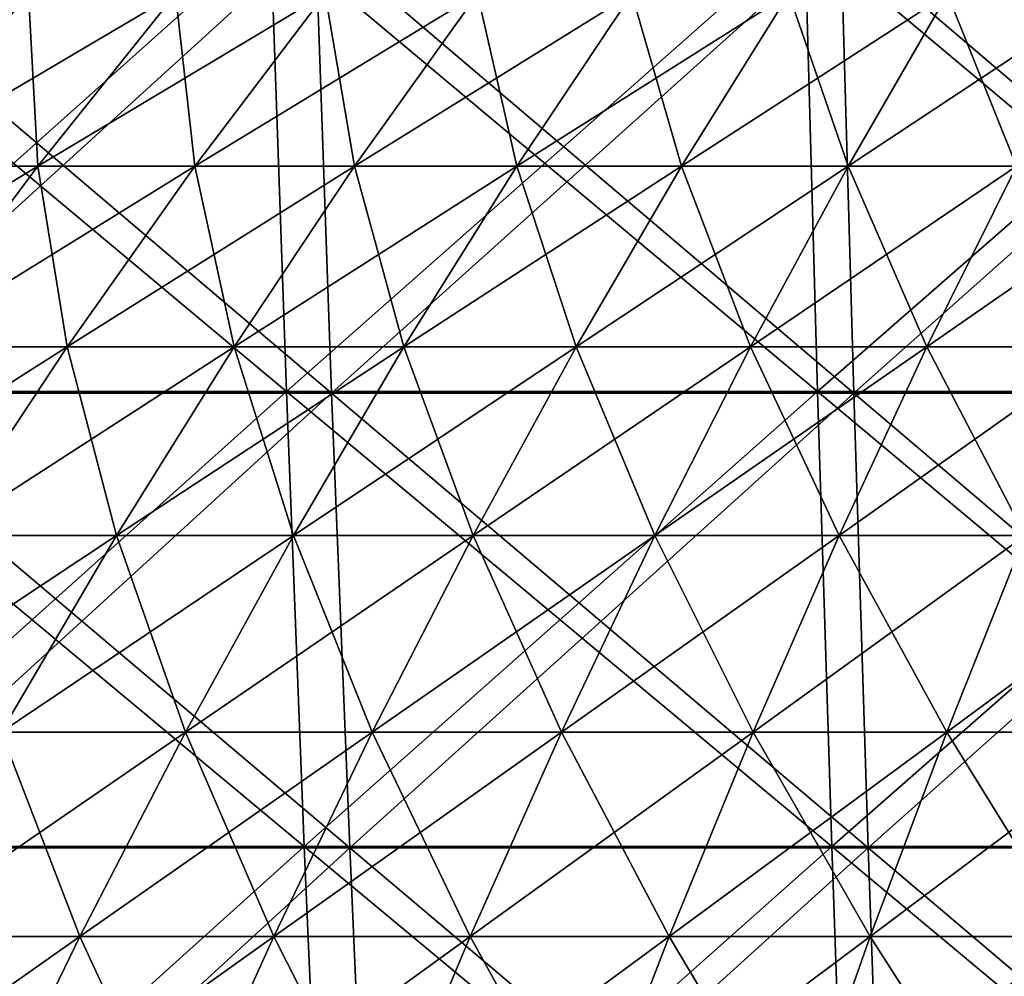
# Model space of a CAD drawing. Header units: millimetres. Extents: x -125 to 125, y -45 to 4025.
# Tile 437 of 656: x -20.5 to -13.63, y 3991.71 to 3998.38. Entities that reach past the tile are written whole.
import ezdxf

# ---------------------------------------------------------------- set-up
doc = ezdxf.new("R2010")
doc.units = ezdxf.units.MM
doc.header["$LTSCALE"] = 6.999206
for name, color, linetype in [('21', 7, 'CONTINUOUS'), ('22', 7, 'CONTINUOUS'), ('23', 7, 'CONTINUOUS'), ('24', 7, 'CONTINUOUS'), ('26', 7, 'CONTINUOUS'), ('27', 7, 'CONTINUOUS')]:
    doc.layers.add(name, color=color, linetype=linetype)

msp = doc.modelspace()

# ---------------------------------------------------------------- linework, layer by layer
at = {"layer": '21', "color": 7, "linetype": 'CONTINUOUS'}
for points in [[(-22.3327, 3995.7875, 119.4692), (-18.643, 3995.7875, 120.1002), (-22.4657, 3998.983, 120.1807), (-22.3327, 3995.7875, 119.4692)], [(-22.4657, 3998.983, 120.1807), (-18.643, 3995.7875, 120.1002), (-18.754, 3998.983, 120.8156), (-22.4657, 3998.983, 120.1807)], [(-18.643, 3995.7875, 120.1002), (-14.9357, 3995.7875, 120.6174), (-18.754, 3998.983, 120.8156), (-18.643, 3995.7875, 120.1002)], [(-18.754, 3998.983, 120.8156), (-14.9357, 3995.7875, 120.6174), (-15.0246, 3998.983, 121.3358), (-18.754, 3998.983, 120.8156)], [(-14.9357, 3995.7875, 120.6174), (-11.2142, 3995.7875, 121.0201), (-15.0246, 3998.983, 121.3358), (-14.9357, 3995.7875, 120.6174)], [(-15.0246, 3998.983, 121.3358), (-11.2142, 3995.7875, 121.0201), (-11.281, 3998.983, 121.7409), (-15.0246, 3998.983, 121.3358)], [(-22.1843, 3992.6122, 118.6755), (-18.5192, 3992.6122, 119.3024), (-22.3327, 3995.7875, 119.4692), (-22.1843, 3992.6122, 118.6755)], [(-22.3327, 3995.7875, 119.4692), (-18.5192, 3992.6122, 119.3024), (-18.643, 3995.7875, 120.1002), (-22.3327, 3995.7875, 119.4692)], [(-18.5192, 3992.6122, 119.3024), (-14.8365, 3992.6122, 119.8161), (-18.643, 3995.7875, 120.1002), (-18.5192, 3992.6122, 119.3024)], [(-18.643, 3995.7875, 120.1002), (-14.8365, 3992.6122, 119.8161), (-14.9357, 3995.7875, 120.6174), (-18.643, 3995.7875, 120.1002)], [(-14.8365, 3992.6122, 119.8161), (-11.1397, 3992.6122, 120.2162), (-14.9357, 3995.7875, 120.6174), (-14.8365, 3992.6122, 119.8161)], [(-14.9357, 3995.7875, 120.6174), (-11.1397, 3992.6122, 120.2162), (-11.2142, 3995.7875, 121.0201), (-14.9357, 3995.7875, 120.6174)], [(-22.0207, 3989.4591, 117.8004), (-18.3826, 3989.4591, 118.4226), (-22.1843, 3992.6122, 118.6755), (-22.0207, 3989.4591, 117.8004)], [(-22.1843, 3992.6122, 118.6755), (-18.3826, 3989.4591, 118.4226), (-18.5192, 3992.6122, 119.3024), (-22.1843, 3992.6122, 118.6755)], [(-18.3826, 3989.4591, 118.4226), (-14.727, 3989.4591, 118.9326), (-18.5192, 3992.6122, 119.3024), (-18.3826, 3989.4591, 118.4226)], [(-18.5192, 3992.6122, 119.3024), (-14.727, 3989.4591, 118.9326), (-14.8365, 3992.6122, 119.8161), (-18.5192, 3992.6122, 119.3024)], [(-14.727, 3989.4591, 118.9326), (-11.0575, 3989.4591, 119.3297), (-14.8365, 3992.6122, 119.8161), (-14.727, 3989.4591, 118.9326)], [(-14.8365, 3992.6122, 119.8161), (-11.0575, 3989.4591, 119.3297), (-11.1397, 3992.6122, 120.2162), (-14.8365, 3992.6122, 119.8161)]]:
    msp.add_3dface(points, dxfattribs=at)
at = {"layer": '22', "color": 7, "linetype": 'CONTINUOUS'}
for points in [[(-18.754, 3998.983, -120.8156), (-22.3327, 3995.7875, -119.4692), (-22.4657, 3998.983, -120.1807), (-18.754, 3998.983, -120.8156)], [(-18.643, 3995.7875, -120.1002), (-22.3327, 3995.7875, -119.4692), (-18.754, 3998.983, -120.8156), (-18.643, 3995.7875, -120.1002)], [(-15.0246, 3998.983, -121.3358), (-18.643, 3995.7875, -120.1002), (-18.754, 3998.983, -120.8156), (-15.0246, 3998.983, -121.3358)], [(-14.9357, 3995.7875, -120.6174), (-18.643, 3995.7875, -120.1002), (-15.0246, 3998.983, -121.3358), (-14.9357, 3995.7875, -120.6174)], [(-11.281, 3998.983, -121.7409), (-14.9357, 3995.7875, -120.6174), (-15.0246, 3998.983, -121.3358), (-11.281, 3998.983, -121.7409)], [(-11.2142, 3995.7875, -121.0201), (-14.9357, 3995.7875, -120.6174), (-11.281, 3998.983, -121.7409), (-11.2142, 3995.7875, -121.0201)], [(-18.643, 3995.7875, -120.1002), (-22.1843, 3992.6122, -118.6755), (-22.3327, 3995.7875, -119.4692), (-18.643, 3995.7875, -120.1002)], [(-18.5192, 3992.6122, -119.3024), (-22.1843, 3992.6122, -118.6755), (-18.643, 3995.7875, -120.1002), (-18.5192, 3992.6122, -119.3024)], [(-14.9357, 3995.7875, -120.6174), (-18.5192, 3992.6122, -119.3024), (-18.643, 3995.7875, -120.1002), (-14.9357, 3995.7875, -120.6174)], [(-14.8365, 3992.6122, -119.8161), (-18.5192, 3992.6122, -119.3024), (-14.9357, 3995.7875, -120.6174), (-14.8365, 3992.6122, -119.8161)], [(-11.2142, 3995.7875, -121.0201), (-14.8365, 3992.6122, -119.8161), (-14.9357, 3995.7875, -120.6174), (-11.2142, 3995.7875, -121.0201)], [(-11.1397, 3992.6122, -120.2162), (-14.8365, 3992.6122, -119.8161), (-11.2142, 3995.7875, -121.0201), (-11.1397, 3992.6122, -120.2162)], [(-18.5192, 3992.6122, -119.3024), (-22.0207, 3989.4591, -117.8004), (-22.1843, 3992.6122, -118.6755), (-18.5192, 3992.6122, -119.3024)], [(-18.3826, 3989.4591, -118.4226), (-22.0207, 3989.4591, -117.8004), (-18.5192, 3992.6122, -119.3024), (-18.3826, 3989.4591, -118.4226)], [(-14.8365, 3992.6122, -119.8161), (-18.3826, 3989.4591, -118.4226), (-18.5192, 3992.6122, -119.3024), (-14.8365, 3992.6122, -119.8161)], [(-14.727, 3989.4591, -118.9326), (-18.3826, 3989.4591, -118.4226), (-14.8365, 3992.6122, -119.8161), (-14.727, 3989.4591, -118.9326)], [(-11.1397, 3992.6122, -120.2162), (-14.727, 3989.4591, -118.9326), (-14.8365, 3992.6122, -119.8161), (-11.1397, 3992.6122, -120.2162)], [(-11.0575, 3989.4591, -119.3297), (-14.727, 3989.4591, -118.9326), (-11.1397, 3992.6122, -120.2162), (-11.0575, 3989.4591, -119.3297)]]:
    msp.add_3dface(points, dxfattribs=at)
at = {"layer": '23', "color": 7, "linetype": 'CONTINUOUS'}
for points in [[(-21.954, 3995.7762, -117.4436), (-18.3269, 3995.7762, -118.064), (-22.0893, 3998.9712, -118.1675), (-21.954, 3995.7762, -117.4436)], [(-22.0893, 3998.9712, -118.1675), (-18.3269, 3995.7762, -118.064), (-18.4399, 3998.9712, -118.7917), (-22.0893, 3998.9712, -118.1675)], [(-18.3269, 3995.7762, -118.064), (-14.6824, 3995.7762, -118.5723), (-18.4399, 3998.9712, -118.7917), (-18.3269, 3995.7762, -118.064)], [(-18.4399, 3998.9712, -118.7917), (-14.6824, 3995.7762, -118.5723), (-14.7729, 3998.9712, -119.3032), (-18.4399, 3998.9712, -118.7917)], [(-14.6824, 3995.7762, -118.5723), (-11.024, 3995.7762, -118.9682), (-14.7729, 3998.9712, -119.3032), (-14.6824, 3995.7762, -118.5723)], [(-14.7729, 3998.9712, -119.3032), (-11.024, 3995.7762, -118.9682), (-11.092, 3998.9712, -119.7016), (-14.7729, 3998.9712, -119.3032)], [(-21.8031, 3992.6021, -116.6362), (-18.2009, 3992.6021, -117.2523), (-21.954, 3995.7762, -117.4436), (-21.8031, 3992.6021, -116.6362)], [(-21.954, 3995.7762, -117.4436), (-18.2009, 3992.6021, -117.2523), (-18.3269, 3995.7762, -118.064), (-21.954, 3995.7762, -117.4436)], [(-18.2009, 3992.6021, -117.2523), (-14.5815, 3992.6021, -117.7572), (-18.3269, 3995.7762, -118.064), (-18.2009, 3992.6021, -117.2523)], [(-18.3269, 3995.7762, -118.064), (-14.5815, 3992.6021, -117.7572), (-14.6824, 3995.7762, -118.5723), (-18.3269, 3995.7762, -118.064)], [(-14.5815, 3992.6021, -117.7572), (-10.9482, 3992.6021, -118.1504), (-14.6824, 3995.7762, -118.5723), (-14.5815, 3992.6021, -117.7572)], [(-14.6824, 3995.7762, -118.5723), (-10.9482, 3992.6021, -118.1504), (-11.024, 3995.7762, -118.9682), (-14.6824, 3995.7762, -118.5723)], [(-21.6367, 3989.451, -115.7459), (-18.062, 3989.451, -116.3573), (-21.8031, 3992.6021, -116.6362), (-21.6367, 3989.451, -115.7459)], [(-21.8031, 3992.6021, -116.6362), (-18.062, 3989.451, -116.3573), (-18.2009, 3992.6021, -117.2523), (-21.8031, 3992.6021, -116.6362)], [(-18.062, 3989.451, -116.3573), (-14.4702, 3989.451, -116.8584), (-18.2009, 3992.6021, -117.2523), (-18.062, 3989.451, -116.3573)], [(-18.2009, 3992.6021, -117.2523), (-14.4702, 3989.451, -116.8584), (-14.5815, 3992.6021, -117.7572), (-18.2009, 3992.6021, -117.2523)], [(-14.4702, 3989.451, -116.8584), (-10.8647, 3989.451, -117.2486), (-14.5815, 3992.6021, -117.7572), (-14.4702, 3989.451, -116.8584)], [(-14.5815, 3992.6021, -117.7572), (-10.8647, 3989.451, -117.2486), (-10.9482, 3992.6021, -118.1504), (-14.5815, 3992.6021, -117.7572)]]:
    msp.add_3dface(points, dxfattribs=at)
at = {"layer": '24', "color": 7, "linetype": 'CONTINUOUS'}
for points in [[(-18.4399, 3998.9712, 118.7917), (-21.954, 3995.7762, 117.4436), (-22.0893, 3998.9712, 118.1675), (-18.4399, 3998.9712, 118.7917)], [(-18.3269, 3995.7762, 118.064), (-21.954, 3995.7762, 117.4436), (-18.4399, 3998.9712, 118.7917), (-18.3269, 3995.7762, 118.064)], [(-14.7729, 3998.9712, 119.3032), (-18.3269, 3995.7762, 118.064), (-18.4399, 3998.9712, 118.7917), (-14.7729, 3998.9712, 119.3032)], [(-14.6824, 3995.7762, 118.5723), (-18.3269, 3995.7762, 118.064), (-14.7729, 3998.9712, 119.3032), (-14.6824, 3995.7762, 118.5723)], [(-11.092, 3998.9712, 119.7016), (-14.6824, 3995.7762, 118.5723), (-14.7729, 3998.9712, 119.3032), (-11.092, 3998.9712, 119.7016)], [(-11.024, 3995.7762, 118.9682), (-14.6824, 3995.7762, 118.5723), (-11.092, 3998.9712, 119.7016), (-11.024, 3995.7762, 118.9682)], [(-18.3269, 3995.7762, 118.064), (-21.8031, 3992.6021, 116.6362), (-21.954, 3995.7762, 117.4436), (-18.3269, 3995.7762, 118.064)], [(-18.2009, 3992.6021, 117.2523), (-21.8031, 3992.6021, 116.6362), (-18.3269, 3995.7762, 118.064), (-18.2009, 3992.6021, 117.2523)], [(-14.6824, 3995.7762, 118.5723), (-18.2009, 3992.6021, 117.2523), (-18.3269, 3995.7762, 118.064), (-14.6824, 3995.7762, 118.5723)], [(-14.5815, 3992.6021, 117.7572), (-18.2009, 3992.6021, 117.2523), (-14.6824, 3995.7762, 118.5723), (-14.5815, 3992.6021, 117.7572)], [(-11.024, 3995.7762, 118.9682), (-14.5815, 3992.6021, 117.7572), (-14.6824, 3995.7762, 118.5723), (-11.024, 3995.7762, 118.9682)], [(-10.9482, 3992.6021, 118.1504), (-14.5815, 3992.6021, 117.7572), (-11.024, 3995.7762, 118.9682), (-10.9482, 3992.6021, 118.1504)], [(-18.2009, 3992.6021, 117.2523), (-21.6367, 3989.451, 115.7459), (-21.8031, 3992.6021, 116.6362), (-18.2009, 3992.6021, 117.2523)], [(-18.062, 3989.451, 116.3573), (-21.6367, 3989.451, 115.7459), (-18.2009, 3992.6021, 117.2523), (-18.062, 3989.451, 116.3573)], [(-14.5815, 3992.6021, 117.7572), (-18.062, 3989.451, 116.3573), (-18.2009, 3992.6021, 117.2523), (-14.5815, 3992.6021, 117.7572)], [(-14.4702, 3989.451, 116.8584), (-18.062, 3989.451, 116.3573), (-14.5815, 3992.6021, 117.7572), (-14.4702, 3989.451, 116.8584)], [(-10.9482, 3992.6021, 118.1504), (-14.4702, 3989.451, 116.8584), (-14.5815, 3992.6021, 117.7572), (-10.9482, 3992.6021, 118.1504)], [(-10.8647, 3989.451, 117.2486), (-14.4702, 3989.451, 116.8584), (-10.9482, 3992.6021, 118.1504), (-10.8647, 3989.451, 117.2486)]]:
    msp.add_3dface(points, dxfattribs=at)
at = {"layer": '26', "color": 7, "linetype": 'CONTINUOUS'}
for points in [[(-21.455, 3997.3603, 34.651), (-20.3777, 3997.3603, 35.2952), (-20.4431, 3998.5637, 33.0167), (-21.455, 3997.3603, 34.651)], [(-21.4501, 3998.5637, 32.3715), (-21.455, 3997.3603, 34.651), (-20.4431, 3998.5637, 33.0167), (-21.4501, 3998.5637, 32.3715)], [(-20.4431, 3998.5637, 33.0167), (-20.3777, 3997.3603, 35.2952), (-19.4166, 3998.5637, 33.6306), (-20.4431, 3998.5637, 33.0167)], [(-20.3777, 3997.3603, 35.2952), (-19.2811, 3997.3603, 35.906), (-19.4166, 3998.5637, 33.6306), (-20.3777, 3997.3603, 35.2952)], [(-19.4166, 3998.5637, 33.6306), (-19.2811, 3997.3603, 35.906), (-18.3718, 3998.5637, 34.2126), (-19.4166, 3998.5637, 33.6306)], [(-19.2811, 3997.3603, 35.906), (-18.1663, 3997.3603, 36.4828), (-18.3718, 3998.5637, 34.2126), (-19.2811, 3997.3603, 35.906)], [(-18.3718, 3998.5637, 34.2126), (-18.1663, 3997.3603, 36.4828), (-17.3095, 3998.5637, 34.7621), (-18.3718, 3998.5637, 34.2126)], [(-18.1663, 3997.3603, 36.4828), (-17.0341, 3997.3603, 37.0249), (-17.3095, 3998.5637, 34.7621), (-18.1663, 3997.3603, 36.4828)], [(-17.3095, 3998.5637, 34.7621), (-17.0341, 3997.3603, 37.0249), (-16.2308, 3998.5637, 35.2787), (-17.3095, 3998.5637, 34.7621)], [(-17.0341, 3997.3603, 37.0249), (-15.8859, 3997.3603, 37.5319), (-16.2308, 3998.5637, 35.2787), (-17.0341, 3997.3603, 37.0249)], [(-16.2308, 3998.5637, 35.2787), (-15.8859, 3997.3603, 37.5319), (-15.1367, 3998.5637, 35.7618), (-16.2308, 3998.5637, 35.2787)], [(-15.8859, 3997.3603, 37.5319), (-14.7226, 3997.3603, 38.0033), (-15.1367, 3998.5637, 35.7618), (-15.8859, 3997.3603, 37.5319)], [(-15.1367, 3998.5637, 35.7618), (-14.7226, 3997.3603, 38.0033), (-14.0282, 3998.5637, 36.211), (-15.1367, 3998.5637, 35.7618)], [(-14.7226, 3997.3603, 38.0033), (-13.5453, 3997.3603, 38.4386), (-14.0282, 3998.5637, 36.211), (-14.7226, 3997.3603, 38.0033)], [(-14.0282, 3998.5637, 36.211), (-13.5453, 3997.3603, 38.4386), (-12.9064, 3998.5637, 36.6258), (-14.0282, 3998.5637, 36.211)], [(-21.455, 3997.3603, 34.651), (-21.3201, 3996.0993, 36.9276), (-20.3777, 3997.3603, 35.2952), (-21.455, 3997.3603, 34.651)], [(-21.3201, 3996.0993, 36.9276), (-20.1728, 3996.0993, 37.5666), (-20.3777, 3997.3603, 35.2952), (-21.3201, 3996.0993, 36.9276)], [(-20.3777, 3997.3603, 35.2952), (-20.1728, 3996.0993, 37.5666), (-19.2811, 3997.3603, 35.906), (-20.3777, 3997.3603, 35.2952)], [(-20.1728, 3996.0993, 37.5666), (-19.0064, 3996.0993, 38.17), (-19.2811, 3997.3603, 35.906), (-20.1728, 3996.0993, 37.5666)], [(-19.2811, 3997.3603, 35.906), (-19.0064, 3996.0993, 38.17), (-18.1663, 3997.3603, 36.4828), (-19.2811, 3997.3603, 35.906)], [(-19.0064, 3996.0993, 38.17), (-17.8219, 3996.0993, 38.7372), (-18.1663, 3997.3603, 36.4828), (-19.0064, 3996.0993, 38.17)], [(-18.1663, 3997.3603, 36.4828), (-17.8219, 3996.0993, 38.7372), (-17.0341, 3997.3603, 37.0249), (-18.1663, 3997.3603, 36.4828)], [(-17.8219, 3996.0993, 38.7372), (-16.6206, 3996.0993, 39.2677), (-17.0341, 3997.3603, 37.0249), (-17.8219, 3996.0993, 38.7372)], [(-17.0341, 3997.3603, 37.0249), (-16.6206, 3996.0993, 39.2677), (-15.8859, 3997.3603, 37.5319), (-17.0341, 3997.3603, 37.0249)], [(-16.6206, 3996.0993, 39.2677), (-15.4034, 3996.0993, 39.7609), (-15.8859, 3997.3603, 37.5319), (-16.6206, 3996.0993, 39.2677)], [(-15.8859, 3997.3603, 37.5319), (-15.4034, 3996.0993, 39.7609), (-14.7226, 3997.3603, 38.0033), (-15.8859, 3997.3603, 37.5319)], [(-15.4034, 3996.0993, 39.7609), (-14.1717, 3996.0993, 40.2164), (-14.7226, 3997.3603, 38.0033), (-15.4034, 3996.0993, 39.7609)], [(-14.7226, 3997.3603, 38.0033), (-14.1717, 3996.0993, 40.2164), (-13.5453, 3997.3603, 38.4386), (-14.7226, 3997.3603, 38.0033)], [(-14.1717, 3996.0993, 40.2164), (-12.9265, 3996.0993, 40.6337), (-13.5453, 3997.3603, 38.4386), (-14.1717, 3996.0993, 40.2164)], [(-21.3201, 3996.0993, 36.9276), (-21.0461, 3994.782, 39.1928), (-20.1728, 3996.0993, 37.5666), (-21.3201, 3996.0993, 36.9276)], [(-21.0461, 3994.782, 39.1928), (-19.8292, 3994.782, 39.8224), (-20.1728, 3996.0993, 37.5666), (-21.0461, 3994.782, 39.1928)], [(-20.1728, 3996.0993, 37.5666), (-19.8292, 3994.782, 39.8224), (-19.0064, 3996.0993, 38.17), (-20.1728, 3996.0993, 37.5666)], [(-19.8292, 3994.782, 39.8224), (-18.5934, 3994.782, 40.4141), (-19.0064, 3996.0993, 38.17), (-19.8292, 3994.782, 39.8224)], [(-19.0064, 3996.0993, 38.17), (-18.5934, 3994.782, 40.4141), (-17.8219, 3996.0993, 38.7372), (-19.0064, 3996.0993, 38.17)], [(-18.5934, 3994.782, 40.4141), (-17.3401, 3994.782, 40.9675), (-17.8219, 3996.0993, 38.7372), (-18.5934, 3994.782, 40.4141)], [(-17.8219, 3996.0993, 38.7372), (-17.3401, 3994.782, 40.9675), (-16.6206, 3996.0993, 39.2677), (-17.8219, 3996.0993, 38.7372)], [(-17.3401, 3994.782, 40.9675), (-16.0703, 3994.782, 41.4821), (-16.6206, 3996.0993, 39.2677), (-17.3401, 3994.782, 40.9675)], [(-16.6206, 3996.0993, 39.2677), (-16.0703, 3994.782, 41.4821), (-15.4034, 3996.0993, 39.7609), (-16.6206, 3996.0993, 39.2677)], [(-16.0703, 3994.782, 41.4821), (-14.7852, 3994.782, 41.9573), (-15.4034, 3996.0993, 39.7609), (-16.0703, 3994.782, 41.4821)], [(-15.4034, 3996.0993, 39.7609), (-14.7852, 3994.782, 41.9573), (-14.1717, 3996.0993, 40.2164), (-15.4034, 3996.0993, 39.7609)], [(-14.7852, 3994.782, 41.9573), (-13.4861, 3994.782, 42.3927), (-14.1717, 3996.0993, 40.2164), (-14.7852, 3994.782, 41.9573)], [(-14.1717, 3996.0993, 40.2164), (-13.4861, 3994.782, 42.3927), (-12.9265, 3996.0993, 40.6337), (-14.1717, 3996.0993, 40.2164)], [(-21.0461, 3994.782, 39.1928), (-20.6338, 3993.4094, 41.4383), (-19.8292, 3994.782, 39.8224), (-21.0461, 3994.782, 39.1928)], [(-20.6338, 3993.4094, 41.4383), (-19.348, 3993.4094, 42.0541), (-19.8292, 3994.782, 39.8224), (-20.6338, 3993.4094, 41.4383)], [(-19.8292, 3994.782, 39.8224), (-19.348, 3993.4094, 42.0541), (-18.5934, 3994.782, 40.4141), (-19.8292, 3994.782, 39.8224)], [(-19.348, 3993.4094, 42.0541), (-18.0437, 3993.4094, 42.63), (-18.5934, 3994.782, 40.4141), (-19.348, 3993.4094, 42.0541)], [(-18.5934, 3994.782, 40.4141), (-18.0437, 3993.4094, 42.63), (-17.3401, 3994.782, 40.9675), (-18.5934, 3994.782, 40.4141)], [(-18.0437, 3993.4094, 42.63), (-16.7224, 3993.4094, 43.1654), (-17.3401, 3994.782, 40.9675), (-18.0437, 3993.4094, 42.63)], [(-17.3401, 3994.782, 40.9675), (-16.7224, 3993.4094, 43.1654), (-16.0703, 3994.782, 41.4821), (-17.3401, 3994.782, 40.9675)], [(-16.7224, 3993.4094, 43.1654), (-15.3852, 3993.4094, 43.6599), (-16.0703, 3994.782, 41.4821), (-16.7224, 3993.4094, 43.1654)], [(-16.0703, 3994.782, 41.4821), (-15.3852, 3993.4094, 43.6599), (-14.7852, 3994.782, 41.9573), (-16.0703, 3994.782, 41.4821)], [(-15.3852, 3993.4094, 43.6599), (-14.0333, 3993.4094, 44.113), (-14.7852, 3994.782, 41.9573), (-15.3852, 3993.4094, 43.6599)], [(-14.7852, 3994.782, 41.9573), (-14.0333, 3993.4094, 44.113), (-13.4861, 3994.782, 42.3927), (-14.7852, 3994.782, 41.9573)], [(-14.0333, 3993.4094, 44.113), (-12.6682, 3993.4094, 44.5242), (-13.4861, 3994.782, 42.3927), (-14.0333, 3993.4094, 44.113)], [(-21.4196, 3991.9829, 43.0164), (-20.0848, 3991.9829, 43.6556), (-20.6338, 3993.4094, 41.4383), (-21.4196, 3991.9829, 43.0164)], [(-20.6338, 3993.4094, 41.4383), (-20.0848, 3991.9829, 43.6556), (-19.348, 3993.4094, 42.0541), (-20.6338, 3993.4094, 41.4383)], [(-20.0848, 3991.9829, 43.6556), (-18.7309, 3991.9829, 44.2534), (-19.348, 3993.4094, 42.0541), (-20.0848, 3991.9829, 43.6556)], [(-19.348, 3993.4094, 42.0541), (-18.7309, 3991.9829, 44.2534), (-18.0437, 3993.4094, 42.63), (-19.348, 3993.4094, 42.0541)], [(-18.7309, 3991.9829, 44.2534), (-17.3592, 3991.9829, 44.8092), (-18.0437, 3993.4094, 42.63), (-18.7309, 3991.9829, 44.2534)], [(-18.0437, 3993.4094, 42.63), (-17.3592, 3991.9829, 44.8092), (-16.7224, 3993.4094, 43.1654), (-18.0437, 3993.4094, 42.63)], [(-17.3592, 3991.9829, 44.8092), (-15.9711, 3991.9829, 45.3226), (-16.7224, 3993.4094, 43.1654), (-17.3592, 3991.9829, 44.8092)], [(-16.7224, 3993.4094, 43.1654), (-15.9711, 3991.9829, 45.3226), (-15.3852, 3993.4094, 43.6599), (-16.7224, 3993.4094, 43.1654)], [(-15.9711, 3991.9829, 45.3226), (-14.5678, 3991.9829, 45.7929), (-15.3852, 3993.4094, 43.6599), (-15.9711, 3991.9829, 45.3226)], [(-15.3852, 3993.4094, 43.6599), (-14.5678, 3991.9829, 45.7929), (-14.0333, 3993.4094, 44.113), (-15.3852, 3993.4094, 43.6599)], [(-14.5678, 3991.9829, 45.7929), (-13.1507, 3991.9829, 46.2198), (-14.0333, 3993.4094, 44.113), (-14.5678, 3991.9829, 45.7929)], [(-14.0333, 3993.4094, 44.113), (-13.1507, 3991.9829, 46.2198), (-12.6682, 3993.4094, 44.5242), (-14.0333, 3993.4094, 44.113)], [(-21.4196, 3991.9829, 43.0164), (-20.8032, 3990.5037, 45.2172), (-20.0848, 3991.9829, 43.6556), (-21.4196, 3991.9829, 43.0164)], [(-20.8032, 3990.5037, 45.2172), (-19.4009, 3990.5037, 45.8364), (-20.0848, 3991.9829, 43.6556), (-20.8032, 3990.5037, 45.2172)], [(-20.0848, 3991.9829, 43.6556), (-19.4009, 3990.5037, 45.8364), (-18.7309, 3991.9829, 44.2534), (-20.0848, 3991.9829, 43.6556)], [(-19.4009, 3990.5037, 45.8364), (-17.9802, 3990.5037, 46.4121), (-18.7309, 3991.9829, 44.2534), (-19.4009, 3990.5037, 45.8364)], [(-18.7309, 3991.9829, 44.2534), (-17.9802, 3990.5037, 46.4121), (-17.3592, 3991.9829, 44.8092), (-18.7309, 3991.9829, 44.2534)], [(-17.9802, 3990.5037, 46.4121), (-16.5424, 3990.5037, 46.9438), (-17.3592, 3991.9829, 44.8092), (-17.9802, 3990.5037, 46.4121)], [(-17.3592, 3991.9829, 44.8092), (-16.5424, 3990.5037, 46.9438), (-15.9711, 3991.9829, 45.3226), (-17.3592, 3991.9829, 44.8092)], [(-16.5424, 3990.5037, 46.9438), (-15.0889, 3990.5037, 47.431), (-15.9711, 3991.9829, 45.3226), (-16.5424, 3990.5037, 46.9438)], [(-15.9711, 3991.9829, 45.3226), (-15.0889, 3990.5037, 47.431), (-14.5678, 3991.9829, 45.7929), (-15.9711, 3991.9829, 45.3226)], [(-15.0889, 3990.5037, 47.431), (-13.6211, 3990.5037, 47.8731), (-14.5678, 3991.9829, 45.7929), (-15.0889, 3990.5037, 47.431)], [(-14.5678, 3991.9829, 45.7929), (-13.6211, 3990.5037, 47.8731), (-13.1507, 3991.9829, 46.2198), (-14.5678, 3991.9829, 45.7929)]]:
    msp.add_3dface(points, dxfattribs=at)
at = {"layer": '27', "color": 7, "linetype": 'CONTINUOUS'}
for points in [[(-21.455, 3997.3603, -34.651), (-22.5119, 3997.3603, -33.9738), (-20.4431, 3998.5637, -33.0167), (-21.455, 3997.3603, -34.651)], [(-20.4431, 3998.5637, -33.0167), (-22.5119, 3997.3603, -33.9738), (-21.4501, 3998.5637, -32.3715), (-20.4431, 3998.5637, -33.0167)], [(-20.3777, 3997.3603, -35.2952), (-21.455, 3997.3603, -34.651), (-19.4166, 3998.5637, -33.6306), (-20.3777, 3997.3603, -35.2952)], [(-19.4166, 3998.5637, -33.6306), (-21.455, 3997.3603, -34.651), (-20.4431, 3998.5637, -33.0167), (-19.4166, 3998.5637, -33.6306)], [(-19.2811, 3997.3603, -35.906), (-20.3777, 3997.3603, -35.2952), (-18.3718, 3998.5637, -34.2126), (-19.2811, 3997.3603, -35.906)], [(-18.3718, 3998.5637, -34.2126), (-20.3777, 3997.3603, -35.2952), (-19.4166, 3998.5637, -33.6306), (-18.3718, 3998.5637, -34.2126)], [(-18.1663, 3997.3603, -36.4828), (-19.2811, 3997.3603, -35.906), (-17.3095, 3998.5637, -34.7621), (-18.1663, 3997.3603, -36.4828)], [(-17.3095, 3998.5637, -34.7621), (-19.2811, 3997.3603, -35.906), (-18.3718, 3998.5637, -34.2126), (-17.3095, 3998.5637, -34.7621)], [(-17.0341, 3997.3603, -37.0249), (-18.1663, 3997.3603, -36.4828), (-16.2308, 3998.5637, -35.2787), (-17.0341, 3997.3603, -37.0249)], [(-16.2308, 3998.5637, -35.2787), (-18.1663, 3997.3603, -36.4828), (-17.3095, 3998.5637, -34.7621), (-16.2308, 3998.5637, -35.2787)], [(-15.8859, 3997.3603, -37.5319), (-17.0341, 3997.3603, -37.0249), (-15.1367, 3998.5637, -35.7618), (-15.8859, 3997.3603, -37.5319)], [(-15.1367, 3998.5637, -35.7618), (-17.0341, 3997.3603, -37.0249), (-16.2308, 3998.5637, -35.2787), (-15.1367, 3998.5637, -35.7618)], [(-14.7226, 3997.3603, -38.0033), (-15.8859, 3997.3603, -37.5319), (-14.0282, 3998.5637, -36.211), (-14.7226, 3997.3603, -38.0033)], [(-14.0282, 3998.5637, -36.211), (-15.8859, 3997.3603, -37.5319), (-15.1367, 3998.5637, -35.7618), (-14.0282, 3998.5637, -36.211)], [(-13.5453, 3997.3603, -38.4386), (-14.7226, 3997.3603, -38.0033), (-12.9064, 3998.5637, -36.6258), (-13.5453, 3997.3603, -38.4386)], [(-12.9064, 3998.5637, -36.6258), (-14.7226, 3997.3603, -38.0033), (-14.0282, 3998.5637, -36.211), (-12.9064, 3998.5637, -36.6258)], [(-21.3201, 3996.0993, -36.9276), (-22.4472, 3996.0993, -36.2535), (-20.3777, 3997.3603, -35.2952), (-21.3201, 3996.0993, -36.9276)], [(-20.3777, 3997.3603, -35.2952), (-22.4472, 3996.0993, -36.2535), (-21.455, 3997.3603, -34.651), (-20.3777, 3997.3603, -35.2952)], [(-20.1728, 3996.0993, -37.5666), (-21.3201, 3996.0993, -36.9276), (-19.2811, 3997.3603, -35.906), (-20.1728, 3996.0993, -37.5666)], [(-19.2811, 3997.3603, -35.906), (-21.3201, 3996.0993, -36.9276), (-20.3777, 3997.3603, -35.2952), (-19.2811, 3997.3603, -35.906)], [(-19.0064, 3996.0993, -38.17), (-20.1728, 3996.0993, -37.5666), (-18.1663, 3997.3603, -36.4828), (-19.0064, 3996.0993, -38.17)], [(-18.1663, 3997.3603, -36.4828), (-20.1728, 3996.0993, -37.5666), (-19.2811, 3997.3603, -35.906), (-18.1663, 3997.3603, -36.4828)], [(-17.8219, 3996.0993, -38.7372), (-19.0064, 3996.0993, -38.17), (-17.0341, 3997.3603, -37.0249), (-17.8219, 3996.0993, -38.7372)], [(-17.0341, 3997.3603, -37.0249), (-19.0064, 3996.0993, -38.17), (-18.1663, 3997.3603, -36.4828), (-17.0341, 3997.3603, -37.0249)], [(-16.6206, 3996.0993, -39.2677), (-17.8219, 3996.0993, -38.7372), (-15.8859, 3997.3603, -37.5319), (-16.6206, 3996.0993, -39.2677)], [(-15.8859, 3997.3603, -37.5319), (-17.8219, 3996.0993, -38.7372), (-17.0341, 3997.3603, -37.0249), (-15.8859, 3997.3603, -37.5319)], [(-15.4034, 3996.0993, -39.7609), (-16.6206, 3996.0993, -39.2677), (-14.7226, 3997.3603, -38.0033), (-15.4034, 3996.0993, -39.7609)], [(-14.7226, 3997.3603, -38.0033), (-16.6206, 3996.0993, -39.2677), (-15.8859, 3997.3603, -37.5319), (-14.7226, 3997.3603, -38.0033)], [(-14.1717, 3996.0993, -40.2164), (-15.4034, 3996.0993, -39.7609), (-13.5453, 3997.3603, -38.4386), (-14.1717, 3996.0993, -40.2164)], [(-13.5453, 3997.3603, -38.4386), (-15.4034, 3996.0993, -39.7609), (-14.7226, 3997.3603, -38.0033), (-13.5453, 3997.3603, -38.4386)], [(-12.9265, 3996.0993, -40.6337), (-14.1717, 3996.0993, -40.2164), (-12.3551, 3997.3603, -38.8375), (-12.9265, 3996.0993, -40.6337)], [(-12.3551, 3997.3603, -38.8375), (-14.1717, 3996.0993, -40.2164), (-13.5453, 3997.3603, -38.4386), (-12.3551, 3997.3603, -38.8375)], [(-21.0461, 3994.782, -39.1928), (-22.2431, 3994.782, -38.5261), (-20.1728, 3996.0993, -37.5666), (-21.0461, 3994.782, -39.1928)], [(-20.1728, 3996.0993, -37.5666), (-22.2431, 3994.782, -38.5261), (-21.3201, 3996.0993, -36.9276), (-20.1728, 3996.0993, -37.5666)], [(-19.8292, 3994.782, -39.8224), (-21.0461, 3994.782, -39.1928), (-19.0064, 3996.0993, -38.17), (-19.8292, 3994.782, -39.8224)], [(-19.0064, 3996.0993, -38.17), (-21.0461, 3994.782, -39.1928), (-20.1728, 3996.0993, -37.5666), (-19.0064, 3996.0993, -38.17)], [(-18.5934, 3994.782, -40.4141), (-19.8292, 3994.782, -39.8224), (-17.8219, 3996.0993, -38.7372), (-18.5934, 3994.782, -40.4141)], [(-17.8219, 3996.0993, -38.7372), (-19.8292, 3994.782, -39.8224), (-19.0064, 3996.0993, -38.17), (-17.8219, 3996.0993, -38.7372)], [(-17.3401, 3994.782, -40.9675), (-18.5934, 3994.782, -40.4141), (-16.6206, 3996.0993, -39.2677), (-17.3401, 3994.782, -40.9675)], [(-16.6206, 3996.0993, -39.2677), (-18.5934, 3994.782, -40.4141), (-17.8219, 3996.0993, -38.7372), (-16.6206, 3996.0993, -39.2677)], [(-16.0703, 3994.782, -41.4821), (-17.3401, 3994.782, -40.9675), (-15.4034, 3996.0993, -39.7609), (-16.0703, 3994.782, -41.4821)], [(-15.4034, 3996.0993, -39.7609), (-17.3401, 3994.782, -40.9675), (-16.6206, 3996.0993, -39.2677), (-15.4034, 3996.0993, -39.7609)], [(-14.7852, 3994.782, -41.9573), (-16.0703, 3994.782, -41.4821), (-14.1717, 3996.0993, -40.2164), (-14.7852, 3994.782, -41.9573)], [(-14.1717, 3996.0993, -40.2164), (-16.0703, 3994.782, -41.4821), (-15.4034, 3996.0993, -39.7609), (-14.1717, 3996.0993, -40.2164)], [(-13.4861, 3994.782, -42.3927), (-14.7852, 3994.782, -41.9573), (-12.9265, 3996.0993, -40.6337), (-13.4861, 3994.782, -42.3927)], [(-12.9265, 3996.0993, -40.6337), (-14.7852, 3994.782, -41.9573), (-14.1717, 3996.0993, -40.2164), (-12.9265, 3996.0993, -40.6337)], [(-20.6338, 3993.4094, -41.4383), (-21.9001, 3993.4094, -40.7833), (-19.8292, 3994.782, -39.8224), (-20.6338, 3993.4094, -41.4383)], [(-19.8292, 3994.782, -39.8224), (-21.9001, 3993.4094, -40.7833), (-21.0461, 3994.782, -39.1928), (-19.8292, 3994.782, -39.8224)], [(-19.348, 3993.4094, -42.0541), (-20.6338, 3993.4094, -41.4383), (-18.5934, 3994.782, -40.4141), (-19.348, 3993.4094, -42.0541)], [(-18.5934, 3994.782, -40.4141), (-20.6338, 3993.4094, -41.4383), (-19.8292, 3994.782, -39.8224), (-18.5934, 3994.782, -40.4141)], [(-18.0437, 3993.4094, -42.63), (-19.348, 3993.4094, -42.0541), (-17.3401, 3994.782, -40.9675), (-18.0437, 3993.4094, -42.63)], [(-17.3401, 3994.782, -40.9675), (-19.348, 3993.4094, -42.0541), (-18.5934, 3994.782, -40.4141), (-17.3401, 3994.782, -40.9675)], [(-16.7224, 3993.4094, -43.1654), (-18.0437, 3993.4094, -42.63), (-16.0703, 3994.782, -41.4821), (-16.7224, 3993.4094, -43.1654)], [(-16.0703, 3994.782, -41.4821), (-18.0437, 3993.4094, -42.63), (-17.3401, 3994.782, -40.9675), (-16.0703, 3994.782, -41.4821)], [(-15.3852, 3993.4094, -43.6599), (-16.7224, 3993.4094, -43.1654), (-14.7852, 3994.782, -41.9573), (-15.3852, 3993.4094, -43.6599)], [(-14.7852, 3994.782, -41.9573), (-16.7224, 3993.4094, -43.1654), (-16.0703, 3994.782, -41.4821), (-14.7852, 3994.782, -41.9573)], [(-14.0333, 3993.4094, -44.113), (-15.3852, 3993.4094, -43.6599), (-13.4861, 3994.782, -42.3927), (-14.0333, 3993.4094, -44.113)], [(-13.4861, 3994.782, -42.3927), (-15.3852, 3993.4094, -43.6599), (-14.7852, 3994.782, -41.9573), (-13.4861, 3994.782, -42.3927)], [(-12.6682, 3993.4094, -44.5242), (-14.0333, 3993.4094, -44.113), (-12.1742, 3994.782, -42.7879), (-12.6682, 3993.4094, -44.5242)], [(-12.1742, 3994.782, -42.7879), (-14.0333, 3993.4094, -44.113), (-13.4861, 3994.782, -42.3927), (-12.1742, 3994.782, -42.7879)], [(-20.0848, 3991.9829, -43.6556), (-21.4196, 3991.9829, -43.0164), (-19.348, 3993.4094, -42.0541), (-20.0848, 3991.9829, -43.6556)], [(-19.348, 3993.4094, -42.0541), (-21.4196, 3991.9829, -43.0164), (-20.6338, 3993.4094, -41.4383), (-19.348, 3993.4094, -42.0541)], [(-18.7309, 3991.9829, -44.2534), (-20.0848, 3991.9829, -43.6556), (-18.0437, 3993.4094, -42.63), (-18.7309, 3991.9829, -44.2534)], [(-18.0437, 3993.4094, -42.63), (-20.0848, 3991.9829, -43.6556), (-19.348, 3993.4094, -42.0541), (-18.0437, 3993.4094, -42.63)], [(-17.3592, 3991.9829, -44.8092), (-18.7309, 3991.9829, -44.2534), (-16.7224, 3993.4094, -43.1654), (-17.3592, 3991.9829, -44.8092)], [(-16.7224, 3993.4094, -43.1654), (-18.7309, 3991.9829, -44.2534), (-18.0437, 3993.4094, -42.63), (-16.7224, 3993.4094, -43.1654)], [(-15.9711, 3991.9829, -45.3226), (-17.3592, 3991.9829, -44.8092), (-15.3852, 3993.4094, -43.6599), (-15.9711, 3991.9829, -45.3226)], [(-15.3852, 3993.4094, -43.6599), (-17.3592, 3991.9829, -44.8092), (-16.7224, 3993.4094, -43.1654), (-15.3852, 3993.4094, -43.6599)], [(-14.5678, 3991.9829, -45.7929), (-15.9711, 3991.9829, -45.3226), (-14.0333, 3993.4094, -44.113), (-14.5678, 3991.9829, -45.7929)], [(-14.0333, 3993.4094, -44.113), (-15.9711, 3991.9829, -45.3226), (-15.3852, 3993.4094, -43.6599), (-14.0333, 3993.4094, -44.113)], [(-13.1507, 3991.9829, -46.2198), (-14.5678, 3991.9829, -45.7929), (-12.6682, 3993.4094, -44.5242), (-13.1507, 3991.9829, -46.2198)], [(-12.6682, 3993.4094, -44.5242), (-14.5678, 3991.9829, -45.7929), (-14.0333, 3993.4094, -44.113), (-12.6682, 3993.4094, -44.5242)], [(-20.8032, 3990.5037, -45.2172), (-22.1858, 3990.5037, -44.5551), (-20.0848, 3991.9829, -43.6556), (-20.8032, 3990.5037, -45.2172)], [(-20.0848, 3991.9829, -43.6556), (-22.1858, 3990.5037, -44.5551), (-21.4196, 3991.9829, -43.0164), (-20.0848, 3991.9829, -43.6556)], [(-19.4009, 3990.5037, -45.8364), (-20.8032, 3990.5037, -45.2172), (-18.7309, 3991.9829, -44.2534), (-19.4009, 3990.5037, -45.8364)], [(-18.7309, 3991.9829, -44.2534), (-20.8032, 3990.5037, -45.2172), (-20.0848, 3991.9829, -43.6556), (-18.7309, 3991.9829, -44.2534)], [(-17.9802, 3990.5037, -46.4121), (-19.4009, 3990.5037, -45.8364), (-17.3592, 3991.9829, -44.8092), (-17.9802, 3990.5037, -46.4121)], [(-17.3592, 3991.9829, -44.8092), (-19.4009, 3990.5037, -45.8364), (-18.7309, 3991.9829, -44.2534), (-17.3592, 3991.9829, -44.8092)], [(-16.5424, 3990.5037, -46.9438), (-17.9802, 3990.5037, -46.4121), (-15.9711, 3991.9829, -45.3226), (-16.5424, 3990.5037, -46.9438)], [(-15.9711, 3991.9829, -45.3226), (-17.9802, 3990.5037, -46.4121), (-17.3592, 3991.9829, -44.8092), (-15.9711, 3991.9829, -45.3226)], [(-15.0889, 3990.5037, -47.431), (-16.5424, 3990.5037, -46.9438), (-14.5678, 3991.9829, -45.7929), (-15.0889, 3990.5037, -47.431)], [(-14.5678, 3991.9829, -45.7929), (-16.5424, 3990.5037, -46.9438), (-15.9711, 3991.9829, -45.3226), (-14.5678, 3991.9829, -45.7929)], [(-13.6211, 3990.5037, -47.8731), (-15.0889, 3990.5037, -47.431), (-13.1507, 3991.9829, -46.2198), (-13.6211, 3990.5037, -47.8731)], [(-13.1507, 3991.9829, -46.2198), (-15.0889, 3990.5037, -47.431), (-14.5678, 3991.9829, -45.7929), (-13.1507, 3991.9829, -46.2198)]]:
    msp.add_3dface(points, dxfattribs=at)

doc.saveas('drawing.dxf')
